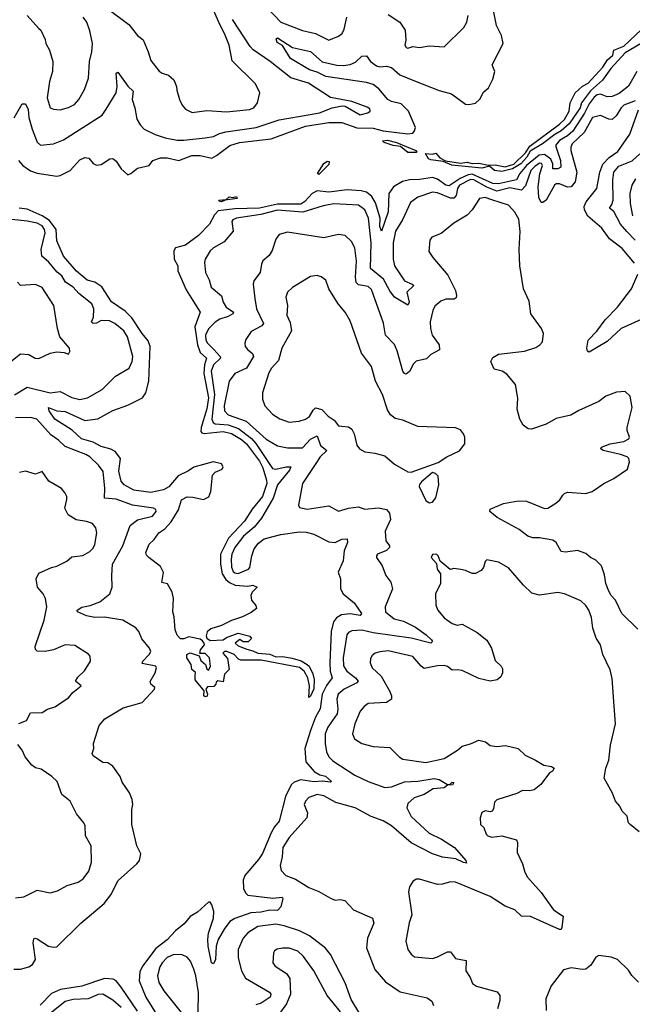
# Model space of a CAD drawing. Extents: x 2057697 to 2160550, y 827490 to 1016834.
# Tile 419 of 509: x 2103220 to 2106937, y 986062 to 992040. Entities that reach past the tile are written whole.
import ezdxf

# ---------------------------------------------------------------- set-up
doc = ezdxf.new("R2010")
doc.units = 0

msp = doc.modelspace()

# ---------------------------------------------------------------- linework, layer by layer
at = {"layer": '0CON20XD'}
for points in [[(2104265.8, 991475.8), (2104355, 991488.2), (2104475, 991480.4), (2104515, 991484.6), (2104615, 991493.6), (2104640.8, 991505), (2104662.7, 991535), (2104676.3, 991596.3), (2104650.2, 991650.2), (2104509.1, 991789.1), (2104491.2, 991885), (2104462.9, 991955), (2104431.3, 992015), (2104335, 992240.8)], [(2104681.6, 992155), (2104805, 992024.6), (2104935, 991973.5), (2105015.4, 991955.4), (2105095, 991916), (2105155, 991940), (2105176, 991955), (2105188.3, 991981.7), (2105205.7, 992054.3)], [(2103212.9, 991185), (2103238.5, 991155), (2103285, 991121.1), (2103325, 991108.2), (2103445, 991090), (2103465, 991093.6), (2103525, 991123.1), (2103585, 991189.2), (2103615, 991204), (2103638.8, 991198.8), (2103666.1, 991166.1), (2103685, 991156.7), (2103715, 991161.2), (2103767.5, 991195), (2103785, 991196), (2103805, 991181.2), (2103836.2, 991135), (2103875, 991098.8), (2103895, 991106.2), (2103935, 991138), (2104005, 991154.2), (2104028, 991185), (2104075, 991201.8), (2104115, 991200.9), (2104185, 991185.5), (2104265, 991215.3), (2104314.7, 991215.3), (2104385, 991198.9), (2104414.4, 991215.6), (2104494.5, 991275.5), (2104554.3, 991295), (2104745, 991316), (2104955, 991392.6), (2105095, 991416.2), (2105175, 991414.8), (2105265, 991383.4), (2105365, 991380.6), (2105425, 991364), (2105575, 991347.2), (2105605, 991351.1), (2105616, 991364), (2105621.2, 991385), (2105579.2, 991485), (2105535, 991529), (2105475, 991543), (2105454.4, 991554.4), (2105399.3, 991619.3), (2105365, 991645.2), (2105325, 991659), (2105077.1, 991695), (2105025, 991721.1), (2104978.6, 991735), (2104863.3, 991805), (2104815, 991883.8), (2104781.8, 991901.8), (2104775.7, 991924.3), (2104785, 991929.6), (2104875, 991871.5), (2104985, 991847.4), (2105054.4, 991784.4), (2105145, 991763.7), (2105185, 991760.6), (2105225, 991768), (2105257.7, 991782.3), (2105295, 991818.8), (2105325, 991821.1), (2105349.3, 991785), (2105385, 991758.9), (2105405, 991754.3), (2105445, 991757), (2105475, 991748.9), (2105527.1, 991705), (2105615, 991669.1), (2105765, 991609.6), (2105839.6, 991589.6), (2105925, 991526.7), (2105945, 991523.8), (2105985, 991533.8), (2106012.7, 991557.3), (2106035, 991598.8), (2106064.1, 991625.9), (2106091.7, 991678.3), (2106104, 991725), (2106087.5, 991765), (2106153.3, 991895), (2106143.9, 991943.9), (2106112.9, 992005), (2106097.8, 992085)], [(2103754.2, 992105), (2103881.3, 992011.3), (2103935, 991944.2), (2103967.9, 991917.9), (2103999.4, 991845), (2104015, 991791.2), (2104066.2, 991726.2), (2104085, 991714.4), (2104123.4, 991703.4), (2104155.8, 991675), (2104171.4, 991635), (2104172.4, 991612.4), (2104190, 991555), (2104205, 991520), (2104225, 991496.2), (2104265.8, 991475.8)], [(2103185.3, 991444.7), (2103235, 991528), (2103255, 991528), (2103270, 991495), (2103275.3, 991445), (2103294.3, 991374.3), (2103326.2, 991296.2), (2103345, 991277.1), (2103425, 991285.5), (2103485, 991310.5), (2103719.5, 991460.5), (2103745, 991495.5), (2103804.7, 991595), (2103810.8, 991635), (2103805.8, 991714.2), (2103815, 991722), (2103875, 991635.7), (2103908.1, 991605), (2103901.8, 991555), (2103918.2, 991505), (2103930.9, 991435), (2103950.9, 991400.9), (2103975, 991375.7), (2104041.7, 991341.7), (2104103.4, 991323.4), (2104175, 991308.9), (2104215, 991307.8), (2104345, 991321.6), (2104395, 991330.4), (2104431.7, 991348.3), (2104471.2, 991358.8), (2104655, 991384.3), (2104795, 991431.3), (2104983.2, 991463.2), (2105039.2, 991475), (2105115, 991504.5), (2105177, 991517), (2105195, 991513.8), (2105285, 991462.5), (2105333.3, 991475), (2105346.7, 991485), (2105345, 991497.5), (2105328.8, 991508.8), (2105235, 991542), (2105105, 991567.3), (2104972.9, 991655), (2104865, 991686.9), (2104740.4, 991785), (2104636.9, 991856.9), (2104617.4, 991877.4), (2104510.9, 992040.9)], [(2103264.2, 992064.2), (2103335.5, 991985.5), (2103347.1, 991975), (2103375, 991920), (2103378.9, 991895), (2103400.6, 991855), (2103420, 991785), (2103417.7, 991725), (2103400.5, 991665), (2103385.6, 991565.6), (2103405, 991504.2), (2103425.5, 991495.5), (2103465, 991493.3), (2103515, 991506.5), (2103552.5, 991525), (2103578.9, 991555), (2103613.8, 991616.2), (2103636.7, 991685), (2103644, 991786), (2103657.8, 991845), (2103661.1, 991895), (2103645, 991972.5), (2103627.1, 992025), (2103605, 992055.8)], [(2105455, 992071.2), (2105527.5, 992025), (2105558.8, 991975), (2105562, 991915), (2105556.7, 991885), (2105565, 991870), (2105575, 991867.5), (2105605, 991877.5), (2105645, 991871.2), (2105705, 991880), (2105795, 991874), (2105915, 991991.2), (2105932.9, 992025), (2105941.4, 992065)], [(2106986.3, 991893.7), (2106895, 991837.7), (2106807.7, 991742.3), (2106757.2, 991672.8), (2106683.1, 991606.9), (2106629, 991535), (2106620, 991505), (2106555, 991407.8), (2106505.4, 991365), (2106466.8, 991343.2), (2106393.1, 991285), (2106318.4, 991241.6), (2106296.6, 991205), (2106261.2, 991165), (2106210, 991135), (2106145, 991117.3), (2106102, 991125), (2106071.2, 991151.2), (2106025, 991139.2), (2105963.3, 991145), (2105843, 991157), (2105788.8, 991178.8), (2105715, 991188.5), (2105700, 991195), (2105682, 991228), (2105725, 991223.6), (2105745, 991229.4), (2105770.3, 991200.3), (2105803.3, 991183.3), (2105895, 991169.4), (2105935, 991174), (2105965, 991167.5), (2106005, 991169.1), (2106065, 991156.9), (2106105, 991159.2), (2106165, 991146.5), (2106217.9, 991162.1), (2106288.8, 991231.2), (2106315, 991271.2), (2106495.6, 991404.4), (2106526.3, 991433.7), (2106554.5, 991485), (2106560, 991535), (2106591.1, 991595), (2106634.1, 991635.9), (2106668.8, 991655), (2106759.4, 991750.6), (2106786.7, 991795), (2106818.5, 991825), (2106825.3, 991854.7), (2106885, 991878.1), (2107030, 992015)], [(2106964.9, 991725.1), (2106915, 991635.9), (2106858.2, 991591.8), (2106815, 991573.5), (2106785, 991572.2), (2106745, 991587.2), (2106725, 991583.1), (2106705, 991569.8), (2106675, 991529.6), (2106647.6, 991472.4), (2106576.3, 991363.7), (2106544.8, 991335), (2106494.7, 991305.3), (2106470.6, 991275), (2106501.8, 991185), (2106503.1, 991145), (2106486.2, 991133.8), (2106455, 991133.3), (2106454.4, 991165), (2106442.5, 991192.5), (2106405, 991221), (2106372.3, 991217.7), (2106294.9, 991155.1), (2106254.9, 991105), (2106235, 991068.3), (2106125, 991042.2), (2106091.4, 991045), (2105965, 991101.7), (2105941.5, 991098.5), (2105893.5, 991076.5), (2105825, 991031.5), (2105805, 991034.5), (2105755, 991071.8), (2105725, 991080.7), (2105645, 991068.9), (2105585, 991067.4), (2105543.1, 991056.9), (2105488.5, 991025), (2105459.1, 990985), (2105455, 990874), (2105415, 990756.2), (2105404.8, 990785), (2105407.6, 990835), (2105378.1, 990928.1), (2105356.8, 990966.8), (2105325, 990992.2), (2105291.2, 991001.2), (2105207.2, 991007.2), (2105095, 990992.5), (2105025, 991000.6), (2104995, 990985.1), (2104949.7, 990935), (2104925, 990920.6), (2104785, 990920.7), (2104675, 990895.5), (2104525, 990891.2), (2104425, 990879.1), (2104400.9, 990855), (2104370.7, 990799.3), (2104305, 990730.3), (2104225, 990671.8), (2104164.4, 990655.6), (2104154.4, 990635.6), (2104157.5, 990585), (2104178.9, 990545), (2104178.5, 990515), (2104229.2, 990399.2), (2104269.6, 990335), (2104315.5, 990265), (2104282.8, 990175), (2104299.2, 990065), (2104315, 990020.2), (2104352.7, 989985), (2104340.7, 989945), (2104338, 989892), (2104365.5, 989745), (2104355, 989678.2), (2104320.4, 989565), (2104318.9, 989538.9), (2104325, 989530.8), (2104338.3, 989528.2), (2104455, 989540.7), (2104505, 989527.4), (2104565, 989490.9), (2104595.2, 989465), (2104675, 989360.4), (2104695, 989318.7), (2104718.1, 989245), (2104718.8, 989225), (2104692.6, 989145), (2104631.2, 989068.8), (2104583.8, 988995), (2104487.1, 988892.9), (2104438.6, 988795), (2104437.3, 988735), (2104448.3, 988675), (2104471.3, 988641.3), (2104492.7, 988622.7), (2104526.9, 988606.9), (2104605, 988600.8), (2104635, 988607.1), (2104660, 988595), (2104630, 988565), (2104622.5, 988545), (2104626.7, 988515), (2104653.6, 988483.6), (2104656.2, 988465), (2104625, 988441.2), (2104572.5, 988415), (2104505, 988392), (2104445, 988361.4), (2104378.8, 988341.2), (2104357.2, 988322.8), (2104350.8, 988299.2), (2104355.4, 988285), (2104375, 988270.8), (2104455, 988276), (2104475, 988290), (2104545, 988315.6), (2104617, 988297), (2104627, 988283), (2104607, 988263), (2104575, 988262.5), (2104555, 988276.7), (2104527.5, 988255), (2104545, 988238), (2104597.6, 988217.6)], [(2106955, 991546.7), (2106885, 991520.8), (2106869.2, 991505), (2106840, 991455), (2106815.9, 991434.1), (2106795, 991436), (2106745, 991458.1), (2106695, 991445.7), (2106646.2, 991355), (2106572.5, 991285), (2106563.5, 991265), (2106564.2, 991245), (2106600, 991115), (2106589.6, 991055), (2106565.4, 991024.6), (2106545, 991022.5), (2106495, 991042.7), (2106475, 991042.2), (2106465, 991034.2), (2106415, 990944.5), (2106395, 990929.5), (2106385, 990930.6), (2106371.1, 990961.1), (2106367, 991025), (2106377.1, 991102.9), (2106391.8, 991155), (2106386.5, 991166.5), (2106375, 991169.1), (2106345, 991148.4), (2106321.9, 991125), (2106289, 991031), (2106265, 991005.2), (2106195, 991018.4), (2106115, 990999.1), (2106055, 991022.4), (2105975, 991067.1), (2105955, 991069.9), (2105889.5, 991035), (2105876.9, 991015), (2105868.4, 990971.6), (2105855, 990956.7), (2105835, 990956), (2105755, 990988.8), (2105725, 990992.4), (2105635, 990961.8), (2105590.9, 990929.1), (2105541.8, 990825), (2105500.8, 990755), (2105486.2, 990685), (2105485.8, 990585), (2105493.3, 990545), (2105554.7, 990455), (2105601.2, 990435), (2105610.8, 990425), (2105569.5, 990385), (2105582.5, 990325), (2105575, 990306.2), (2105493.3, 990355), (2105465, 990393.9), (2105426.6, 990465), (2105348.7, 990528.6), (2105353, 990685), (2105336.5, 990835), (2105315, 990886.2), (2105275, 990914), (2105125, 990922.4), (2105060.7, 990909.3), (2104938.2, 990871.8), (2104785, 990883.2), (2104682.7, 990857.3), (2104536.2, 990835), (2104512.5, 990825), (2104506.9, 990815), (2104514.3, 990755), (2104459.5, 990690.5), (2104396.2, 990655), (2104375, 990636), (2104345, 990586.7), (2104340.6, 990565), (2104347.8, 990505), (2104369.8, 990459.8), (2104382.2, 990415), (2104443.8, 990363.8), (2104454.6, 990325), (2104473.1, 990295), (2104516.7, 990265), (2104512.2, 990255), (2104485, 990236.9), (2104435, 990221.8), (2104406.1, 990203.9), (2104365, 990162.2), (2104347.8, 990125), (2104350, 990095), (2104358.7, 990075), (2104398.3, 990038.3), (2104436, 989995), (2104437.3, 989985), (2104394.8, 989945), (2104381.8, 989905), (2104402.5, 989765), (2104386.3, 989615), (2104393.2, 989595), (2104405.4, 989585.4), (2104485, 989580.9), (2104548, 989558), (2104626.5, 989496.5), (2104653.2, 989466.8), (2104753.6, 989315), (2104775, 989312), (2104836.2, 989326.2), (2104865.6, 989325), (2104856.4, 989305), (2104783.9, 989215), (2104757.4, 989135), (2104686.5, 989013.5), (2104641.9, 988958.1), (2104577.5, 988905), (2104525.2, 988835), (2104507.7, 988795), (2104503.4, 988765), (2104505.3, 988715.3), (2104515, 988690), (2104525, 988681.2), (2104545, 988677.7), (2104607.9, 988705), (2104615.8, 988715), (2104627.8, 988785), (2104643.1, 988826.9), (2104668.6, 988861.4), (2104702.4, 988887.6), (2104805, 988915.2), (2104915, 988930.4), (2104957.8, 988927.8), (2105005.5, 988915.5), (2105095, 988870), (2105135, 988866.8), (2105175, 988886.8), (2105207.8, 988887.8), (2105208, 988865), (2105189.1, 988815), (2105183.6, 988755), (2105152.4, 988685), (2105165.5, 988645.5), (2105166.1, 988585), (2105183.5, 988555), (2105250.2, 988500.2), (2105293.5, 988435), (2105285, 988422.8), (2105225, 988432.2), (2105172.5, 988427.5), (2105141.9, 988408.1), (2105123.1, 988385), (2105109.2, 988325), (2105101, 988135), (2105103.2, 988085), (2105115.2, 988045), (2105081.9, 987998.1), (2105056.2, 987945), (2105043.8, 987856.2), (2105015, 987805.6), (2104985.2, 987725)], [(2106951.2, 990561.2), (2106875, 990650.6), (2106798.9, 990708.9), (2106752.9, 990775), (2106667.3, 990847.3), (2106647.3, 990885), (2106644.4, 990905), (2106656.6, 990933.4), (2106722.5, 991015), (2106739.6, 991115), (2106757.6, 991162.4), (2106796.4, 991203.6), (2106849.9, 991240.1), (2106923.3, 991345), (2106975, 991492.5)], [(2105575, 991232.5), (2105529.8, 991269.8), (2105486.2, 991275), (2105431.2, 991295), (2105421.2, 991305), (2105451.1, 991308.9), (2105506, 991295), (2105624, 991245), (2105630, 991235), (2105625, 991233.1), (2105575, 991232.5)], [(2105035, 991100.8), (2105026.7, 991105), (2105065, 991165.6), (2105085, 991180.9), (2105098, 991178), (2105095, 991160), (2105035, 991100.8)], [(2106955, 990700.6), (2106905, 990752.8), (2106865, 990798.9), (2106826.2, 990876.2), (2106798, 990895), (2106812.9, 990917.1), (2106820.3, 990945), (2106819.5, 991065), (2106824.8, 991115), (2106855, 991149.8), (2106936.3, 991183.7), (2106982.6, 991225)], [(2106957.2, 991072.8), (2106933.5, 991035), (2106922.5, 990985), (2106923.8, 990923.8), (2106938.6, 990848.6)], [(2104445, 990934.3), (2104431.2, 990935), (2104428, 990945), (2104471.7, 990948.3), (2104490, 990965), (2104515, 990960.8), (2104535, 990965.5), (2104540, 990955), (2104466.2, 990943.8), (2104445, 990934.3)], [(2106970.2, 988340.2), (2106874.6, 988435), (2106835.6, 988515), (2106808.9, 988545), (2106795, 988571.2), (2106777.2, 988617.2), (2106768.8, 988668.8), (2106751.1, 988725), (2106715, 988759.1), (2106684.1, 988774.1), (2106655, 988800), (2106605, 988816.9), (2106532.1, 988807.9), (2106505, 988811.9), (2106476.1, 988866.1), (2106455, 988879.4), (2106375, 988894.5), (2106333.8, 988893.8), (2106303.7, 988903.7), (2106250, 988945), (2106117.4, 989017.4), (2106072, 989055), (2106075, 989067.5), (2106155, 989102.2), (2106245, 989118.1), (2106295, 989117.5), (2106405, 989073.1), (2106425, 989074.4), (2106473.8, 989105), (2106496.7, 989125), (2106515, 989152.5), (2106525.9, 989164.1), (2106545, 989170.8), (2106655, 989164), (2106693.9, 989176.1), (2106765, 989223.8), (2106825, 989253.8), (2106908.7, 989311.3), (2106921.1, 989355), (2106915.6, 989375), (2106905.8, 989385), (2106865, 989400.7), (2106760, 989425), (2106746.2, 989435), (2106750, 989445), (2106802.5, 989465), (2106885, 989479.7), (2106915.6, 989495), (2106920, 989505), (2106905.8, 989545), (2106905.8, 989565), (2106937.1, 989685), (2106923.8, 989755), (2106895, 989782.5), (2106841.7, 989778.3), (2106775.8, 989754.2), (2106735, 989722), (2106612.3, 989667.7), (2106565, 989638), (2106475, 989619.2), (2106415, 989584), (2106325, 989554), (2106305, 989556), (2106275, 989578.8), (2106253.8, 989613.8), (2106239.5, 989675), (2106242.7, 989742.7), (2106229.2, 989825), (2106175, 989887.5), (2106146.7, 989905), (2106098.1, 989918.1), (2106078.8, 989965), (2106091.3, 989988.7), (2106125, 990009.4), (2106283.4, 990026.6), (2106351.3, 990048.7), (2106376, 990065), (2106392.5, 990085), (2106397.5, 990135), (2106385.5, 990165.5), (2106322, 990255), (2106310.5, 990330.5), (2106278, 990405), (2106254.7, 990544.7), (2106251.3, 990645), (2106256.2, 990753.8), (2106249.3, 990829.3), (2106225, 990871.4), (2106185, 990913.1), (2106085, 990946.2), (2106045, 990959.7), (2106010, 990955), (2105965.6, 990885), (2105935, 990852.2), (2105853.8, 990805), (2105778.3, 990741.7), (2105721.2, 990718.8), (2105709.5, 990700.5), (2105703.2, 990633.2), (2105727.5, 990595), (2105817.9, 990487.9), (2105863.8, 990395), (2105871.1, 990365), (2105868.3, 990351.7), (2105856.3, 990343.7), (2105805, 990342.5), (2105775, 990331.4), (2105739.8, 990300.2), (2105726.5, 990275), (2105711.5, 990205), (2105712.3, 990165), (2105722.7, 990125), (2105765.4, 990065), (2105766.7, 990035), (2105715, 990007.8), (2105688.3, 989981.7), (2105625, 989966.9), (2105609.3, 989950.7), (2105585, 989904.3), (2105565, 989888), (2105555, 989891.2), (2105545.5, 989905.5), (2105510.3, 990030.3), (2105495, 990068.1), (2105438.8, 990125), (2105427.8, 990197.8), (2105355, 990400.8), (2105335, 990420.6), (2105275, 990430.9), (2105261.2, 990445), (2105257.2, 990477.2), (2105263.8, 990573.8), (2105254.4, 990655), (2105233.4, 990693.4), (2105195, 990728.6), (2105155, 990735.6), (2105065, 990716.2), (2104845, 990748.9), (2104793.8, 990735), (2104775, 990706.7), (2104752.2, 990637.8), (2104732.7, 990607.3), (2104695.6, 990575), (2104686.4, 990555), (2104678.9, 990505), (2104640, 990455), (2104636.7, 990435), (2104647, 990347), (2104657.1, 990285), (2104699.1, 990195), (2104689.5, 990180.5), (2104624, 990146), (2104592.2, 990097.8), (2104585.6, 990075), (2104588.9, 990055), (2104603.3, 990035), (2104632.3, 990012.3), (2104637.5, 989995), (2104595.2, 989924.8), (2104525, 989891.9), (2104490.9, 989845), (2104460.3, 989695), (2104463.1, 989665), (2104485, 989640.3), (2104593.3, 989603.3), (2104715, 989493.9), (2104785, 989452.1), (2104845, 989440.4), (2104935, 989440.4), (2104985, 989492.8), (2105025, 989514.2), (2105044.1, 989455), (2105084.2, 989425), (2105042.3, 989385), (2105017.7, 989345), (2104935.6, 989225), (2104912, 989092), (2104917.7, 989077.7), (2104965, 989067.5), (2105095, 989087.5), (2105155, 989056.5), (2105215, 989074.5), (2105275, 989083.3), (2105315, 989068.9), (2105396.3, 989076.3), (2105445, 989065.6), (2105464.7, 989044.7), (2105470, 989005), (2105437.3, 988935), (2105442.3, 988875), (2105462.9, 988845), (2105463.1, 988835), (2105445, 988818.2), (2105392, 988795), (2105384.6, 988785.4), (2105385.5, 988775), (2105419.2, 988725), (2105442.5, 988665), (2105472.2, 988625), (2105482.7, 988585), (2105436.7, 988475), (2105440.5, 988445), (2105491.7, 988401.7), (2105547.8, 988387.8), (2105622.6, 988352.6), (2105685.5, 988305), (2105718.5, 988275), (2105724.3, 988265), (2105715.4, 988254.6), (2105595.5, 988285.5), (2105365, 988316.9), (2105295, 988333.2), (2105235, 988329.2), (2105215, 988318.9), (2105205, 988305.8), (2105182.6, 988165), (2105185, 988116.2), (2105205, 988084.6), (2105257.1, 988045), (2105273.1, 988025), (2105266, 988015), (2105188.5, 987975), (2105153.2, 987945), (2105144.2, 987915), (2105149.7, 987855), (2105145.8, 987825), (2105090.4, 987745), (2105072.9, 987705), (2105073.1, 987645), (2105081.2, 987595), (2105095.5, 987565), (2105120.8, 987540.7), (2105254.3, 987454.3), (2105335, 987415.3), (2105435, 987378.9), (2105475, 987383.1), (2105555, 987413.8), (2105635, 987417.6), (2105735, 987432.3), (2105765, 987426.9), (2105815, 987396.2), (2105831.7, 987398.3), (2105845, 987410), (2105855, 987408), (2105846, 987395), (2105816.4, 987393.6), (2105795, 987376.7), (2105729.4, 987370.6), (2105675, 987336.5), (2105612.9, 987315), (2105575, 987280.8), (2105569.1, 987255), (2105595, 987202.7), (2105705, 987102.3), (2105779.4, 987065), (2105857.5, 987015), (2105928, 986935), (2105931.7, 986918.3), (2105913.1, 986923.1)], [(2104597.6, 988217.6), (2104635, 988209.2), (2104665, 988193.1), (2104737.8, 988187.8), (2104775, 988171.5), (2104815, 988173.2), (2104873.3, 988163.3), (2104927.8, 988147.8), (2104965, 988124.6), (2104976.1, 988115), (2104999, 988069), (2105007.5, 988035), (2105005, 987977.1), (2104985, 987933.3), (2104975, 987924.3), (2104979.1, 987995), (2104967.5, 988045), (2104946.4, 988085), (2104918, 988108), (2104685, 988150.8), (2104561.4, 988151.4), (2104546.9, 988156.9), (2104521.2, 988185), (2104477.5, 988205), (2104462.5, 988205), (2104453.3, 988195), (2104481.7, 988161.7), (2104490, 988095), (2104463, 988067), (2104455, 988020), (2104423, 988027), (2104411.7, 988018.3), (2104410, 988005), (2104398.3, 987991.7), (2104360, 987990), (2104350, 987975), (2104360, 987945), (2104356.4, 987933.6), (2104345, 987930), (2104337.5, 987935), (2104340, 987965), (2104285, 988032.5), (2104283.6, 988056.4), (2104286.2, 988076.2), (2104264.1, 988094.1), (2104260, 988125), (2104234.3, 988165), (2104234.4, 988185), (2104255, 988195.6), (2104308.3, 988178.3), (2104319.3, 988149.3), (2104346.7, 988125), (2104355, 988100), (2104365, 988090), (2104376.7, 988113.3), (2104372, 988165), (2104345, 988191.2), (2104312.5, 988192.5), (2104316.2, 988215), (2104341.9, 988245), (2104338.8, 988255), (2104329.9, 988269.9), (2104315, 988279.3), (2104245.8, 988294.2), (2104215, 988281.4), (2104195, 988280.8), (2104175, 988302.5), (2104163.8, 988335), (2104158, 988415), (2104148.8, 988445), (2104154, 988525), (2104143.9, 988563.9), (2104116.7, 988615), (2104082.3, 988622.3), (2104093, 988683), (2104075, 988720), (2104004.1, 988774.1), (2103990, 988790), (2103985.8, 988805), (2104005, 988856), (2104035.4, 988884.6), (2104064.7, 988925.3), (2104100.2, 988949.8), (2104138.3, 988991.7), (2104182.9, 989065), (2104201.2, 989125), (2104235, 989144), (2104270.8, 989140.8), (2104335, 989127.5), (2104366.5, 989143.5), (2104379.8, 989175), (2104389.4, 989275), (2104406.2, 989293.8), (2104448.6, 989311.4), (2104454.6, 989325), (2104445, 989342.5), (2104394.6, 989354.6), (2104276, 989324), (2104245, 989301.1), (2104180.4, 989269.6), (2104125, 989204.6), (2104092, 989185), (2104015, 989169.5), (2103913.2, 989183.2), (2103854.4, 989215), (2103835, 989238), (2103821.9, 989298.1), (2103832.3, 989375), (2103799.1, 989419.1), (2103772.4, 989432.4), (2103715, 989447.9), (2103665, 989474.8), (2103595.5, 989495), (2103538.5, 989548.5), (2103432.5, 989615), (2103398.2, 989665), (2103394.2, 989685.8), (2103445, 989664.6), (2103495, 989661), (2103615, 989606.3), (2103693.3, 989616.7), (2103785, 989668.1), (2103875, 989700), (2103964.3, 989745), (2103985.3, 989774.7), (2104003.3, 989845), (2104011.2, 990055), (2103999.6, 990089.6), (2103962.3, 990135), (2103899.9, 990229.9), (2103859.7, 990269.7), (2103777.3, 990327.3), (2103718.1, 990418.1), (2103675, 990446), (2103629, 990459), (2103563.8, 990513.8), (2103484.5, 990605), (2103445, 990696.2), (2103440, 990765), (2103399.7, 990819.7), (2103355, 990849.6), (2103265, 990889.3), (2103215.8, 990895)], [(2103188.1, 989761.9), (2103265, 989808.7), (2103405, 989774.1), (2103465, 989782.2), (2103535, 989745.5), (2103585, 989734.5), (2103631.2, 989745), (2103720.8, 989795), (2103800.8, 989875), (2103883.1, 989925), (2103903.1, 989965), (2103905.3, 989995), (2103873.5, 990115), (2103851.1, 990151.1), (2103797.5, 990195), (2103765, 990211.8), (2103715, 990213.5), (2103685, 990196.7), (2103665, 990195.6), (2103654.4, 990205), (2103666.8, 990233.2), (2103669.5, 990285), (2103656.7, 990315), (2103577.7, 990377.7), (2103543.6, 990415), (2103496.7, 990446.7), (2103475, 990483.9), (2103446.6, 990506.6), (2103395, 990569.5), (2103354.7, 990604.7), (2103350, 990645), (2103373.3, 990745), (2103370.6, 990765), (2103355, 990787.4), (2103325, 990804.3), (2103265, 990816.7), (2103135, 990830)], [(2105595, 989293.6), (2105759.1, 989350.9), (2105812.5, 989385), (2105888.3, 989421.7), (2105920, 989465), (2105920, 989505), (2105913.3, 989525), (2105895, 989550), (2105865, 989562.5), (2105635, 989570), (2105545, 989608), (2105498.3, 989618.3), (2105470.3, 989640.3), (2105451.3, 989671.3), (2105421.9, 989765), (2105378.6, 989845), (2105355, 989933.3), (2105294.4, 990015), (2105225, 990212), (2105194.7, 990264.7), (2105153.3, 990315), (2105095.7, 990405), (2105078.3, 990458.3), (2105048.3, 990478.3), (2105025, 990486.2), (2104985, 990481.2), (2104875.7, 990414.3), (2104844.2, 990385), (2104835.7, 990355), (2104845.6, 990305), (2104841.1, 990245), (2104860.9, 990200.9), (2104868.3, 990151.7), (2104811.1, 990045), (2104789.5, 989970.5), (2104747.8, 989925), (2104731.5, 989895), (2104693.5, 989775), (2104692.2, 989735), (2104708.1, 989695), (2104753.1, 989645), (2104797.5, 989617.5), (2104855, 989597.1), (2104915, 989601.8), (2104955, 989614.5), (2104979, 989631), (2105000, 989670), (2105015, 989683.4), (2105053.9, 989673.9), (2105091.9, 989631.9), (2105128, 989608), (2105154.6, 989574.6), (2105215, 989567.3), (2105234.7, 989554.7), (2105250.4, 989525), (2105265, 989457.5), (2105281.2, 989435), (2105315, 989415.8), (2105375, 989408), (2105435, 989392), (2105495, 989341.2), (2105575, 989294.4), (2105595, 989293.6)], [(2106991.4, 990218.6), (2106870, 990165), (2106784.2, 990085.8), (2106675, 990021.2), (2106666.4, 990026.4), (2106662, 990045), (2106668.6, 990095), (2106721.2, 990148.8), (2106772.3, 990217.7), (2106848.2, 990295), (2106933.3, 990405), (2106970, 990495)], [(2103165, 989964.2), (2103225, 990011.2), (2103275, 990006.2), (2103314.5, 989984.5), (2103335, 989982), (2103405, 990016.2), (2103445, 990022.5), (2103489.3, 990019.3), (2103515, 990010), (2103523.3, 990025), (2103521.2, 990045), (2103464, 990115), (2103449.2, 990165), (2103425.8, 990305), (2103355, 990413.1), (2103315, 990432.7), (2103225, 990425.8), (2103206.8, 990446.8)], [(2103185, 986275.5), (2103225, 986275.4), (2103275, 986289.7), (2103297.1, 986305), (2103316, 986335), (2103300.4, 986435), (2103305, 986460), (2103315, 986464.2), (2103325, 986459.4), (2103395, 986414.6), (2103425, 986408.5), (2103445, 986411.2), (2103591.4, 986555), (2103731.5, 986675), (2103772.3, 986727.7), (2103816.5, 986813.5), (2103931.2, 986915), (2103946.2, 986935), (2103953.8, 986975), (2103930.8, 987025), (2103900.8, 987155), (2103900.8, 987245), (2103906.2, 987275), (2103901.2, 987305), (2103885.7, 987345.7), (2103840.5, 987410.5), (2103830, 987445), (2103785, 987508.8), (2103755, 987528), (2103725, 987530), (2103665, 987570), (2103659.2, 987585), (2103668.6, 987615), (2103668.1, 987645), (2103701.9, 987755), (2103736, 987795), (2103847.4, 987862.6), (2103962.5, 987895), (2104038, 987975), (2104040, 987985), (2104015.4, 988005.4), (2104012.4, 988022.4), (2104041.4, 988075), (2104050.4, 988105), (2104045, 988115.4), (2103962.2, 988132.2), (2103966.7, 988145), (2104005.3, 988185), (2104015.9, 988205), (2104007.5, 988225), (2103961.6, 988281.6), (2103943.1, 988325), (2103925, 988346.9), (2103845, 988395.3), (2103735, 988413.5), (2103675, 988410), (2103625, 988420), (2103571.2, 988445), (2103568, 988455), (2103597, 988473), (2103646.5, 988483.5), (2103705, 988506.4), (2103765.8, 988554.2), (2103781.1, 988595), (2103777.8, 988665), (2103782.9, 988735), (2103845.2, 988844.8), (2103890.7, 988969.3), (2103935, 989002.5), (2104025, 989026.5), (2104048.1, 989055), (2104046.1, 989066.1), (2104032.5, 989075), (2103905, 989092.5), (2103805, 989129.3), (2103734.7, 989134.7), (2103736.3, 989195), (2103725.9, 989295.9), (2103698.6, 989335), (2103645.2, 989385.2), (2103620.5, 989400.5), (2103495, 989448.8), (2103455, 989487.5), (2103409.2, 989519.2), (2103323.1, 989615), (2103285, 989625.2), (2103195, 989622.1)], [(2103215, 987767.5), (2103260.8, 987785), (2103285, 987831.4), (2103356.6, 987833.4), (2103387.5, 987855), (2103432.1, 987867.9), (2103515, 987923.8), (2103542, 987955), (2103592.5, 987995), (2103558, 988025), (2103572.3, 988047.7), (2103612.3, 988087.7), (2103650, 988145), (2103646.7, 988175), (2103637.7, 988187.7), (2103555, 988241.2), (2103495, 988244.3), (2103425, 988214.2), (2103375, 988204.4), (2103325.9, 988205.9), (2103315.8, 988215.8), (2103314.4, 988235), (2103368.2, 988395), (2103384.5, 988475), (2103375.5, 988525.5), (2103362, 988555), (2103328, 988595), (2103318.8, 988645), (2103335, 988680), (2103413.3, 988715), (2103445, 988721.9), (2103505, 988752), (2103535, 988779.2), (2103602.3, 988787.7), (2103645, 988811.2), (2103665, 988831.2), (2103675, 988853.3), (2103686.9, 988925), (2103680.8, 988955), (2103660.9, 988980.9), (2103625, 988993.1), (2103562.6, 989002.6), (2103513, 989033), (2103494.3, 989075), (2103506.1, 989126.1), (2103506, 989145), (2103496.2, 989165), (2103473, 989193), (2103397.4, 989237.4), (2103355, 989297.5), (2103315, 989280), (2103255, 989298.8), (2103218.3, 989291.7)], [(2105705, 989106.7), (2105725, 989110), (2105745, 989137.5), (2105763.8, 989215), (2105758.3, 989268.3), (2105743.8, 989285), (2105725, 989290), (2105658.1, 989235), (2105645, 989218), (2105643.1, 989205), (2105685, 989120), (2105705, 989106.7)], [(2106978.8, 987108.8), (2106925, 987153.8), (2106913.8, 987165), (2106905.7, 987205), (2106875, 987234), (2106862, 987265), (2106836.2, 987295), (2106818, 987345), (2106766.7, 987435), (2106776.2, 987495), (2106795.9, 987544.1), (2106805.8, 987635), (2106835.6, 987765), (2106826.9, 987873.1), (2106815, 988040), (2106803.2, 988093.2), (2106758.8, 988185), (2106743.8, 988245), (2106718.8, 988285), (2106698.1, 988345), (2106690, 988410), (2106673.1, 988455), (2106655, 988484), (2106625, 988512.5), (2106525, 988554), (2106485, 988562.5), (2106373.9, 988546.1), (2106328.3, 988558.3), (2106276.1, 988606.1), (2106185, 988712), (2106125, 988746.2), (2106055, 988760), (2106045, 988750), (2106033.8, 988715), (2106020, 988695), (2105985, 988677.5), (2105965, 988676.7), (2105925, 988696.7), (2105897, 988703), (2105855, 988707.5), (2105833, 988703), (2105771.7, 988751.7), (2105760, 988785), (2105750, 988795), (2105725, 988792.5), (2105717.5, 988775), (2105748.3, 988738.3), (2105752.5, 988705), (2105772.5, 988675), (2105772.5, 988617.5), (2105742.9, 988555), (2105744.2, 988485.8), (2105758.1, 988455), (2105795, 988408.8), (2105843.6, 988373.6), (2105875, 988364), (2105905, 988370), (2105995, 988320), (2106055, 988272.5), (2106083.8, 988225), (2106105, 988150), (2106141.2, 988115), (2106148.8, 988098.8), (2106150, 988075), (2106138.8, 988051.2), (2106117.3, 988032.7), (2106075, 988023.3), (2106005, 988041.2), (2105905, 988088.5), (2105875, 988093.8), (2105845, 988091.1), (2105815, 988112.5), (2105795, 988118.8), (2105755, 988117.5), (2105675, 988100.6), (2105655, 988114.3), (2105605, 988173.5), (2105455, 988207.3), (2105405, 988202.9), (2105376.2, 988193.8), (2105359.1, 988180.9), (2105348.9, 988161.1), (2105347.5, 988135), (2105359.1, 988105), (2105413.8, 988053.8), (2105464.6, 987965), (2105476.2, 987935), (2105475.6, 987915), (2105445, 987893.8), (2105335, 987888.9), (2105309.3, 987870.7), (2105285, 987842), (2105252.7, 987765), (2105239.5, 987705), (2105251.4, 987675), (2105296.2, 987646.2), (2105365, 987626.7), (2105465, 987621.9), (2105522.9, 987565), (2105545, 987551.1), (2105685, 987530), (2105795, 987553.8), (2105876.9, 987605), (2105905, 987630.5), (2105956.4, 987643.6), (2106005.8, 987665.8), (2106045.9, 987655.9), (2106075, 987633.3), (2106115, 987626.7), (2106167.3, 987632.7), (2106245, 987615.8), (2106287.5, 987575), (2106350, 987545), (2106400, 987515), (2106446.4, 987506.4), (2106462.5, 987495), (2106453, 987477), (2106435, 987467.5), (2106382.5, 987397.5), (2106342.5, 987365), (2106315, 987358.6), (2106270.3, 987359.7), (2106237.3, 987342.7), (2106115, 987303.8), (2106101.2, 987288.8), (2106095, 987250), (2106085.9, 987234.1), (2106075, 987230), (2106045, 987236.7), (2106023.3, 987226.7), (2106013.8, 987195), (2106016.7, 987155), (2106036.2, 987135), (2106050, 987095), (2106060, 987085), (2106085, 987078), (2106145, 987086), (2106235, 987061.2), (2106240.6, 987045), (2106239.4, 986985), (2106270, 986915), (2106284.3, 986865), (2106301.9, 986835), (2106385, 986741.4), (2106459.4, 986635), (2106517, 986597), (2106510.6, 986529.4), (2106505, 986516.7), (2106495, 986516), (2106318.8, 986595), (2106265, 986598.1), (2106225, 986636.4), (2106165, 986659.1), (2106075, 986717.9), (2105865, 986803.5), (2105835, 986806.7), (2105785, 986791.9), (2105755, 986790.6), (2105645, 986821.4), (2105625, 986822), (2105605, 986808.8), (2105586, 986775), (2105578.8, 986745), (2105600, 986605), (2105583.4, 986556.6), (2105562.9, 986445), (2105575.8, 986395), (2105595, 986366), (2105615, 986351.4), (2105725, 986341.2), (2105755, 986350), (2105815, 986381.9), (2105835, 986381.4), (2105865, 986341.4), (2105928.3, 986328.3), (2105927.8, 986265), (2105954.3, 986224.3), (2105968.3, 986188.3), (2105991.7, 986171.7), (2106118.2, 986138.2), (2106134.2, 986115), (2106132.5, 986085), (2106118.6, 986035)], [(2104985.2, 987725), (2104949.8, 987615), (2104956.1, 987535), (2105006.1, 987475), (2105040.6, 987455), (2105075, 987446.8), (2105111.2, 987415), (2105105, 987410), (2105055, 987417), (2105005, 987412.6), (2104925, 987425.6), (2104885, 987410), (2104866.2, 987395), (2104833.3, 987325), (2104793.9, 987175), (2104765, 987140.8), (2104745, 987104.2), (2104692.4, 986977.6), (2104668.5, 986941.5), (2104585, 986845.3), (2104575, 986816.7), (2104577.3, 986765), (2104589.2, 986739.2), (2104605, 986724.1), (2104755, 986706.8), (2104812.1, 986712.1), (2104817, 986705), (2104804.4, 986655), (2104785, 986631.5), (2104735, 986634.1), (2104685, 986622), (2104622.3, 986617.7), (2104525, 986583.7), (2104495, 986565.3), (2104460.5, 986519.5), (2104423.6, 986455), (2104411.2, 986415), (2104407.7, 986335), (2104395, 986308.8), (2104384.6, 986315), (2104362.8, 986415), (2104360.4, 986455), (2104365.2, 986495), (2104396.6, 986585), (2104398.1, 986625), (2104385, 986666.9), (2104375, 986681.9), (2104365, 986683.1), (2104299, 986621), (2104255, 986595.5), (2104218.3, 986551.7), (2104165, 986508.8), (2104115.1, 986454.9), (2104045, 986400.3), (2103965.2, 986295), (2103949.5, 986260.5), (2103944.1, 986205), (2103984.3, 986105), (2104085.2, 985945)], [(2103195, 986708.5), (2103245, 986715.7), (2103325, 986756), (2103405, 986740), (2103448.3, 986751.7), (2103507, 986783), (2103575, 986804.4), (2103605, 986824.2), (2103639.3, 986870.7), (2103655.6, 986924.4), (2103653.3, 987025), (2103618.8, 987085), (2103616.2, 987145), (2103608.8, 987165), (2103565, 987218.8), (2103525.8, 987295.8), (2103475, 987336.7), (2103446.2, 987415), (2103415, 987446), (2103349.6, 987489.6), (2103315, 987498.2), (2103293.1, 987515), (2103253.1, 987565), (2103234.3, 987605), (2103209.3, 987639.3)], [(2105913.1, 986923.1), (2105865.9, 986945.9), (2105785, 986955.4), (2105725, 986975.4), (2105595, 987041.8), (2105475.4, 987145), (2105425, 987177.1), (2105353.4, 987203.4), (2105255, 987255.7), (2105137.2, 987287.2), (2105065, 987328.6), (2105025, 987335.9), (2104975, 987317.8), (2104954.4, 987295), (2104945.7, 987275), (2104965.6, 987225), (2104961.9, 987195), (2104855.5, 987075), (2104816.7, 987015), (2104812.4, 986957.6), (2104800, 986905), (2104805.6, 986875.6), (2104835.4, 986845.4), (2104892.7, 986822.7), (2104975, 986770.8), (2105035, 986746.5), (2105105, 986706.7), (2105135, 986694.4), (2105165, 986697.8), (2105192.4, 986692.4), (2105245.5, 986635.5), (2105361.4, 986585), (2105369.5, 986555), (2105331.1, 986465), (2105324.5, 986405), (2105374.3, 986274.3), (2105439.8, 986199.8), (2105528.8, 986138.8), (2105692.5, 986102.5), (2105721.7, 986081.7), (2105730, 986055)], [(2105283.1, 986005), (2105231.8, 986091.8), (2105195, 986193.1), (2105105, 986364.5), (2105075, 986404), (2104978.4, 986478.4), (2104917.9, 986507.9), (2104825, 986538.4), (2104775, 986548.4), (2104665, 986535.2), (2104603.4, 986496.6), (2104575.5, 986465), (2104544.5, 986395), (2104544.6, 986345), (2104565.4, 986265), (2104590.7, 986220.7), (2104735, 986135.4), (2104743.2, 986123.2), (2104740.6, 986105), (2104685, 986070.4), (2104651.7, 986058.3)], [(2105166.1, 986016.1), (2105086.2, 986115), (2105005, 986266), (2104941.9, 986351.9), (2104907.5, 986385), (2104855, 986403.3), (2104815, 986404.3), (2104782.5, 986397.5), (2104765, 986386.2), (2104760, 986375), (2104755, 986314), (2104770.8, 986295), (2104838.6, 986248.6), (2104859.7, 986219.7), (2104863.6, 986123.6), (2104837.9, 986065), (2104755, 985949.5)], [(2104302, 986015), (2104305.6, 986135), (2104288.5, 986235), (2104275.4, 986275.4), (2104255.6, 986325), (2104235, 986348), (2104205, 986361.9), (2104155, 986365.4), (2104115, 986346.7), (2104083.3, 986315), (2104069.8, 986290.2), (2104056.2, 986235), (2104063.8, 986195), (2104094.5, 986145), (2104231.7, 985971.7)], [(2106975, 986197.5), (2106935, 986237.5), (2106915, 986270), (2106847.5, 986335), (2106808.3, 986348.3), (2106735, 986358), (2106715, 986348.8), (2106685, 986300), (2106655, 986275.8), (2106635, 986273.1), (2106565.9, 986284.1), (2106518.8, 986271.2), (2106444.2, 986175), (2106413.3, 986095), (2106413.8, 986025)], [(2103935, 986021.5), (2103835.6, 986165.6), (2103805, 986204.2), (2103787.5, 986215), (2103735, 986220), (2103596.7, 986173.3), (2103467, 986153), (2103411.9, 986128.1), (2103343.2, 986056.8)], [(2103835, 986044), (2103785, 986087.7), (2103725, 986123.6), (2103695, 986122.5), (2103635, 986095.8), (2103545, 986092.3), (2103495, 986080), (2103382.3, 985987.7)]]:
    msp.add_lwpolyline(points, dxfattribs=at)

doc.saveas('drawing.dxf')
